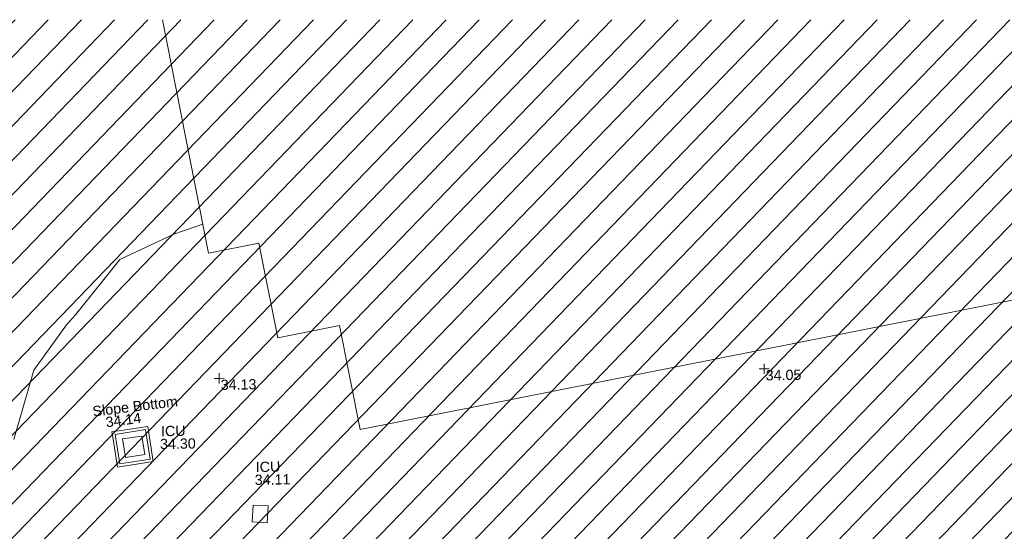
# Model space of a CAD drawing. Header units: millimetres. Extents: x -287732 to 520720, y -88450 to 287754.
# Tile 365 of 383: x 236064 to 272194, y 263259 to 282016. Entities that reach past the tile are written whole.
import ezdxf

# ---------------------------------------------------------------- set-up
doc = ezdxf.new("R2010")
doc.units = ezdxf.units.MM
doc.linetypes.add('IMPORT-HIDDEN2 _3_', pattern=[4762.5, 3175, -1587.5])
doc.linetypes.add('IMPORT-UG_ELEC_STREET LIGHTING_QLB2 _2_', pattern=[2700, 1500, -300.0000000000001, 0, -250, 150, -300.0000000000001, 0, -200])
doc.layers.add('00_UAV_BUILDING_UNDER_CONSTRUCTION', color=7, linetype='Continuous', lineweight=9)
for name, color, linetype, lineweight, true_color in [('00_UAV_LEVEL_SPOT', 7, 'Continuous', 9, 0x666666), ('00_UAV_SERV_IC', 5, 'Continuous', 9, 0x0000ff), ('00_UAV_SLOPE_BOTTOM', 30, 'Continuous', 9, 0xff7f00), ('00_UAV_WALL_RETAINING', 7, 'Continuous', 9, 0x7c00a5), ('01_DTM_CONTOUR_MNR', 7, 'Continuous', 9, 0xa5a552), ('12333-PUM-2D-U-0001-C01 - Rev2_REVIT IMPORT_dwg', 7, 'Continuous', 9, 0x767676), ('PUM-CHAMBER EXTENTS', 6, 'IMPORT-HIDDEN2 _3_', 9, 0xff00ff)]:
    doc.layers.add(name, color=color, linetype=linetype, lineweight=lineweight, true_color=true_color)
doc.styles.add('Swis721 Lt BT_2', font='swissl.ttf', dxfattribs={"height": 375})

# ---------------------------------------------------------------- blocks, each defined once
blk = doc.blocks.new('12333-PUM-2D-U-0001-C01 - Rev2_REVIT IMPORT_dwg_UAV-2077255-Site Location Plan Proposed')
at = {"layer": '00_UAV_LEVEL_SPOT', "color": 254, "true_color": 0xcccccc, "flags": 128}
for points in [[(0, -500.0000000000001), (0, 0), (-500.0000000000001, 0)], [(500.0000000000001, 0), (0, 0), (0, 500.0000000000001)]]:
    blk.add_lwpolyline(points, dxfattribs=at)
blk = doc.blocks.new('12333-PUM-2D-U-0001-C01 - Rev2_REVIT IMPORT_dwg_MGS62954_T2_Galway_ITM_3d_Rev1-2077680-Site Location Plan Proposed')
at = {"layer": '00_UAV_BUILDING_UNDER_CONSTRUCTION', "color": 254, "true_color": 0xcccccc, "flags": 128}
blk.add_lwpolyline([(534204015.1907379, 725832208.9959495), (534198237.8403875, 725831168.2429847), (534198419.349444, 725830160.663427), (534190953.8624628, 725828815.8033723), (534191710.0776042, 725824617.9581954), (534155139.3127826, 725818029.9672322), (534154449.7588311, 725821857.7677755), (534152171.3124474, 725821447.3201334), (534151544.0126204, 725824929.5402172), (534149691.2311329, 725824595.7734022), (534148144.0752541, 725833184.229898)], dxfattribs=at)
at = {"layer": '00_UAV_SERV_IC', "color": 254, "true_color": 0xcccccc, "flags": 128}
for points in [[(534146511.0165, 725817161.4695001), (534146419.0164999, 725817839.4695001), (534147125.9001432, 725817935.3888146), (534147217.9001431, 725817257.3888147)], [(534151163.0165, 725815332.4695001), (534151712.0165, 725815291.4695001), (534151666.2482768, 725814678.6218276), (534151117.2482769, 725814719.6218276)]]:
    blk.add_lwpolyline(points, close=True, dxfattribs=at)
at = {"layer": '00_UAV_SLOPE_BOTTOM', "color": 254, "true_color": 0xcccccc, "flags": 128}
blk.add_lwpolyline([(534146030.0020472, 725818102.7953566), (534147350.3423566, 725818285.4839528), (534147528.8261108, 725816995.5331825), (534146208.4858016, 725816812.8445861), (534146067.3287756, 725817833.0249107)], close=True, dxfattribs=at)
at = {"layer": '00_UAV_WALL_RETAINING', "color": 254, "true_color": 0xcccccc, "flags": 128}
blk.add_lwpolyline([(534146148.0164999, 725818013.4695), (534147261.0165001, 725818167.4695), (534147410.8116581, 725817084.8590388), (534146297.811658, 725816930.8590388)], close=True, dxfattribs=at)
at = {"layer": '01_DTM_CONTOUR_MNR', "color": 254, "true_color": 0xcccccc, "flags": 128}
blk.add_lwpolyline([(534142422.5153284, 725817893.6315786), (534143199.3357488, 725820420.0000001), (534144430.0000002, 725822060.0966183), (534144771.6309014, 725822420.0000001), (534146430.0000002, 725824420.0000001), (534148430.0000002, 725825319.3993995), (534149498.2455847, 725825667.0604062)], dxfattribs=at)
at = {"xscale": 0.375, "yscale": 0.375, "zscale": 0.375}
for p in [(534150000, 725820000.0000001), (534170000, 725820000.0000001)]:
    blk.add_blockref('12333-PUM-2D-U-0001-C01 - Rev2_REVIT IMPORT_dwg_UAV-2077255-Site Location Plan Proposed', p, dxfattribs=at)
at = {"layer": '00_UAV_LEVEL_SPOT', "char_height": 375, "width": 1495.902363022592, "attachment_point": 1, "line_spacing_factor": 1.005061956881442, "style": 'Swis721 Lt BT_2'}
for s, insert in [('34.13', (534150051.8765643, 725819949.1441548)), ('34.05', (534170051.8765643, 725819949.1441548))]:
    blk.add_mtext(s, dxfattribs=dict(at, insert=insert))
at = {"layer": '00_UAV_SERV_IC', "color": 251, "true_color": 0x666666, "char_height": 375, "attachment_point": 1, "line_spacing_factor": 1.005061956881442, "style": 'Swis721 Lt BT_2'}
for s, insert, width in [('ICU', (534147831.5959404, 725818288.9326105), 1021.012723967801), ('34.30', (534147786.7677898, 725817818.5536097), 1495.902363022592), ('ICU', (534151283.867798, 725816915.4838023), 1021.012723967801), ('34.11', (534151239.0396475, 725816445.1048014), 1495.902363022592)]:
    blk.add_mtext(s, dxfattribs=dict(at, insert=insert, width=width))
at = {"layer": '00_UAV_SLOPE_BOTTOM', "color": 251, "true_color": 0x666666, "char_height": 375, "attachment_point": 1, "line_spacing_factor": 1.005061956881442, "style": 'Swis721 Lt BT_2'}
for s, insert, width, rotation in [('Slope Bottom', (534145315.1935211, 725819052.9096237), 3685.143599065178, 6.015467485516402), ('34.14', (534145787.0419481, 725818648.7377859), 1495.902363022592, 6.47000462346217)]:
    blk.add_mtext(s, dxfattribs=dict(at, insert=insert, width=width, rotation=rotation))
blk = doc.blocks.new('12333-PUM-2D-U-0001-C01 - Rev2_REVIT IMPORT_dwg-1620468-Site Location Plan Proposed')
at = {"layer": 'PUM-CHAMBER EXTENTS', "true_color": 0xfff4d4}
h = blk.add_hatch(dxfattribs=at)
h.set_pattern_fill('FP_14', style=0, pattern_type=2)
h.set_pattern_definition([(45, (-533641079.65, -725615854.3560001), (-618.7184335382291, 618.7184335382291), [])])
h.paths.add_polyline_path([(548820.3501529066, 143595.6438214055), (598554.726548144, 155705.0015586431), (665880.3501528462, 173780.643821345), (683590.8699340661, 180379.6662089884), (684126.2921456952, 185226.5029211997), (699646.6566527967, 190872.8378213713), (682994.2837554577, 214259.006618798), (606101.125900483, 215601.1816816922), (611594.7356529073, 198837.6438862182), (620808.8827925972, 194892.6093451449), (622809.8820558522, 181730.4029184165), (546425.3200724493, 167969.8622055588), (546575.8377649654, 166438.0438213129), (546752.1501529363, 166438.0438213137), (546742.8316869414, 165904.1892620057), (546628.8411191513, 165898.6287465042), (546695.6373264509, 165218.8438213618), (546866.450152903, 165218.8438213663), (546857.1396212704, 164685.4438213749), (546748.0496346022, 164685.4438213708), (546816.1401362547, 163992.4868640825), (546980.7501529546, 163999.6438213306), (547018.8501529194, 163466.2438213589), (546868.4915593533, 163459.7064912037), (546935.2364494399, 162780.4438212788), (547056.9501529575, 162780.4438212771), (547056.9501529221, 162323.2438212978), (546980.161284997, 162323.2438212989), (547055.3756635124, 161557.7871773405), (547133.1501528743, 161561.2438213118), (547171.2501528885, 161104.0438213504), (547100.2641136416, 161100.9574718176), (547167.3480998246, 160418.2438213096), (547285.5501528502, 160418.2438213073), (547285.5501528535, 159884.8438213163), (547219.760407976, 159884.8438213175), (547286.6641069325, 159203.9649537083), (547399.8501529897, 159199.0438212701), (547361.7501529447, 158665.6438213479), (547339.5218446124, 158666.0318179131), (547526.6396990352, 156761.7336278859), (547552.2501529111, 156760.643821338), (547555.1797682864, 156471.2813758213), (547638.940920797, 155618.8442227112), (547666.5501529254, 155617.6438213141), (547669.1799035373, 155311.1021300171), (547744.1895742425, 154547.7287972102), (547818.950152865, 154550.8438213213), (547809.6327005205, 154017.0473339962), (547796.3901281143, 154016.4838202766), (547863.8113582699, 153330.3380382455), (547895.150152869, 153331.6438213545), (547933.250152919, 152798.2438212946), (547916.1638860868, 152797.5464226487), (547983.7334397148, 152109.8911528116), (548047.5501528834, 152112.4438213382), (548085.6501528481, 151579.0438213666), (548036.089714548, 151577.0614038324), (548096.0084987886, 150967.2680052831), (548123.7501529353, 150969.4438212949), (548161.8501529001, 150436.0438213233), (548148.3134199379, 150434.9608826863), (548720.0288378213, 144616.6137300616)])
h.paths.add_polyline_path([(507602.6006529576, 195456.4678212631), (521342.9320607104, 197371.1634294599), (539189.5091527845, 196672.9153214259), (560381.472544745, 200828.8192643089), (577694.2496529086, 209009.0883214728), (593948.7272522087, 215813.3025891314), (467151.1844916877, 218026.5619307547), (468398.9507812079, 211588.5258330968), (490993.6907402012, 198483.5081887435), (503467.5815323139, 197676.0129840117), (507337.4300206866, 195598.8028811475)])
blk.add_blockref('12333-PUM-2D-U-0001-C01 - Rev2_REVIT IMPORT_dwg_MGS62954_T2_Galway_ITM_3d_Rev1-2077680-Site Location Plan Proposed', (-533641079.6498471, -725615854.3561786))

msp = doc.modelspace()

# ---------------------------------------------------------------- block references
at = {"layer": '12333-PUM-2D-U-0001-C01 - Rev2_REVIT IMPORT_dwg', "color": 254, "linetype": 'IMPORT-UG_ELEC_STREET LIGHTING_QLB2 _2_', "true_color": 0xffd4d4, "rotation": 0.9999999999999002}
msp.add_blockref('12333-PUM-2D-U-0001-C01 - Rev2_REVIT IMPORT_dwg-1620468-Site Location Plan Proposed', (-261895.0770586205, 55869.5817132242), dxfattribs=at)

doc.saveas('drawing.dxf')
